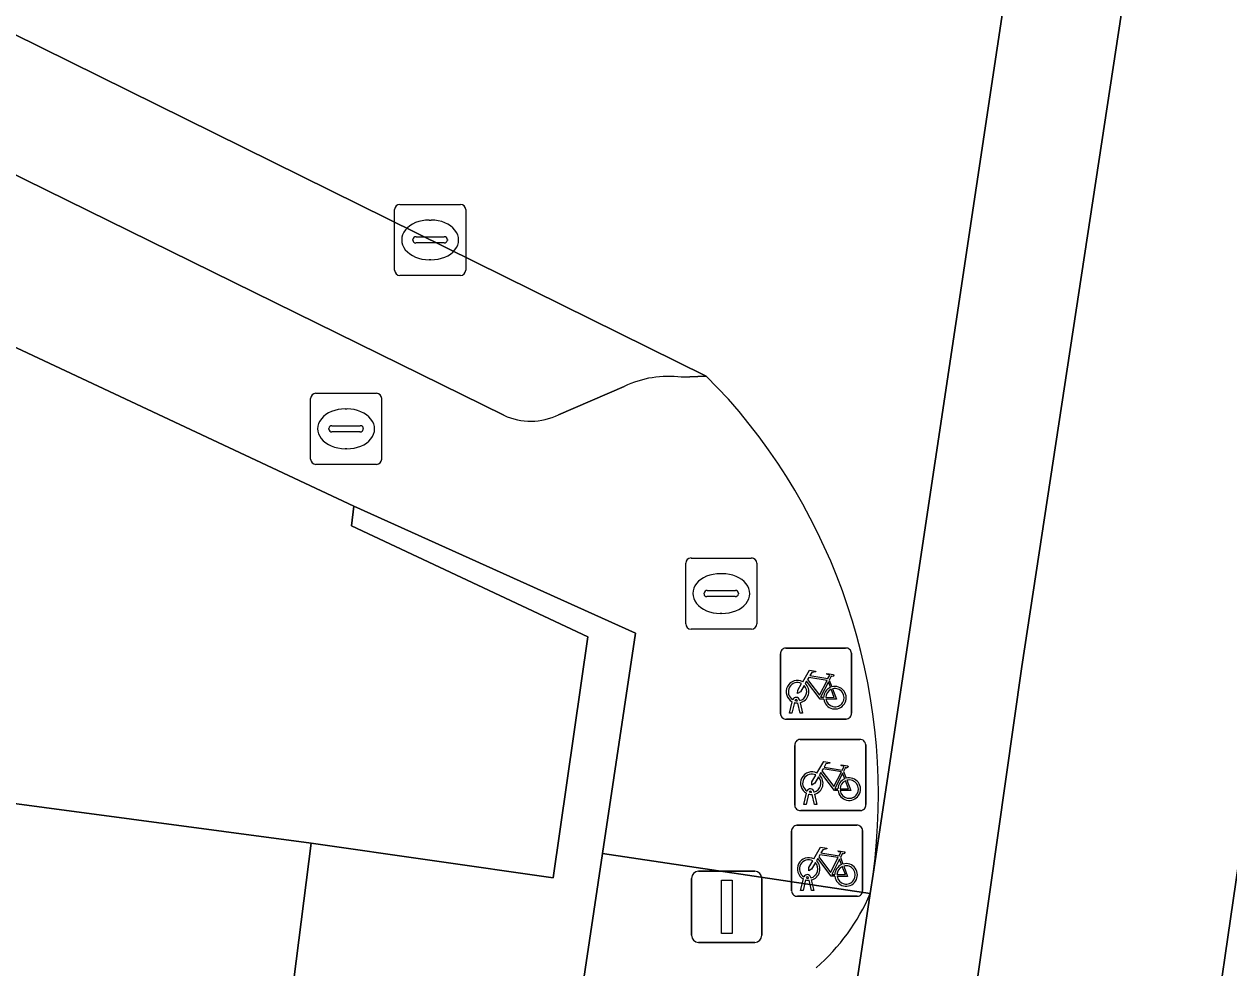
# Model space of a CAD drawing. Extents: x 160349 to 161355, y 381727 to 382854.
# Drawn here: x 160869.73 to 160886.69, y 382427.71 to 382440.99 of the extents above; entities that cross this region are included whole.
import ezdxf

# ---------------------------------------------------------------- set-up
doc = ezdxf.new("R2010")
doc.units = 0
for name, color, linetype in [('IMGEO_Brandkraan', 7, 'Continuous'), ('IMGEO_Fietsenrek', 7, 'Continuous'), ('IMGEO_Kolk', 7, 'Continuous'), ('IMGEO_Lichtmast', 7, 'Continuous'), ('IMGEO_Pand', 7, 'Continuous'), ('IMGEO_Parkeervlak_open', 7, 'Continuous'), ('IMGEO_Rijbaan_lokaal_gesloten', 7, 'Continuous'), ('IMGEO_Rijbaan_lokaal_open', 7, 'Continuous'), ('IMGEO_Voetpad_open', 7, 'Continuous')]:
    doc.layers.add(name, color=color, linetype=linetype)

msp = doc.modelspace()

# ---------------------------------------------------------------- linework, layer by layer
at = {"layer": 'IMGEO_Brandkraan'}
for p, q in [((160873.767, 382434.869), (160873.767, 382435.721)), ((160873.842, 382435.795), (160874.694, 382435.795)), ((160874.768, 382435.721), (160874.768, 382434.869)), ((160874.255, 382435.575), (160874.28, 382435.575)), ((160874.026, 382435.289), (160874.026, 382435.301)), ((160874.464, 382435.252), (160874.066, 382435.252)), ((160874.069, 382435.338), (160874.467, 382435.338)), ((160874.51, 382435.301), (160874.51, 382435.289)), ((160874.278, 382435.015), (160874.253, 382435.015)), ((160874.694, 382434.795), (160873.842, 382434.795)), ((160879.048, 382432.551), (160879.048, 382433.403)), ((160879.123, 382433.477), (160879.975, 382433.477)), ((160880.049, 382433.403), (160880.049, 382432.551)), ((160879.536, 382433.257), (160879.561, 382433.257)), ((160879.307, 382432.971), (160879.307, 382432.983)), ((160879.35, 382433.02), (160879.748, 382433.02)), ((160879.791, 382432.983), (160879.791, 382432.971)), ((160879.745, 382432.934), (160879.347, 382432.934)), ((160879.559, 382432.697), (160879.534, 382432.697)), ((160879.975, 382432.477), (160879.123, 382432.477))]:
    msp.add_line(p, q, dxfattribs=at)
for points in [[(160873.767, 382434.869), (160873.767, 382435.721)], [(160873.842, 382435.795), (160874.694, 382435.795)], [(160874.768, 382435.721), (160874.768, 382434.869)], [(160874.694, 382434.795), (160873.842, 382434.795)], [(160879.048, 382432.551), (160879.048, 382433.403)], [(160879.123, 382433.477), (160879.975, 382433.477)], [(160880.049, 382433.403), (160880.049, 382432.551)], [(160879.975, 382432.477), (160879.123, 382432.477)]]:
    msp.add_lwpolyline(points, dxfattribs=at)
for centre, radius, start, end in [((160873.844, 382435.719), 0.0765, 91.552, 178.448), ((160873.844, 382435.719), 0.0765, 91.552, 178.448), ((160874.692, 382435.719), 0.0765, 1.552, 88.448), ((160874.692, 382435.719), 0.0765, 1.552, 88.448), ((160874.066, 382435.298), 0.0403, 85.8775, 175.7526), ((160874.063, 382435.288), 0.0366, 178.938, 274.7102), ((160874.467, 382435.295), 0.043, 264.8664, 352.4533), ((160874.471, 382435.3), 0.0386, 1.7309, 96.639), ((160873.844, 382434.871), 0.0765, 181.552, 268.448), ((160873.844, 382434.871), 0.0765, 181.552, 268.448), ((160874.692, 382434.871), 0.0765, 271.552, 358.448), ((160874.692, 382434.871), 0.0765, 271.552, 358.448), ((160879.125, 382433.401), 0.0765, 91.552, 178.448), ((160879.125, 382433.401), 0.0765, 91.552, 178.448), ((160879.973, 382433.401), 0.0765, 1.552, 88.448), ((160879.973, 382433.401), 0.0765, 1.552, 88.448), ((160879.347, 382432.98), 0.0403, 85.8775, 175.7526), ((160879.752, 382432.982), 0.0386, 1.7309, 96.639), ((160879.344, 382432.97), 0.0366, 178.938, 274.7102), ((160879.748, 382432.977), 0.043, 264.8664, 352.4533), ((160879.125, 382432.553), 0.0765, 181.552, 268.448), ((160879.125, 382432.553), 0.0765, 181.552, 268.448), ((160879.973, 382432.553), 0.0765, 271.552, 358.448), ((160879.973, 382432.553), 0.0765, 271.552, 358.448)]:
    msp.add_arc(centre, radius, start, end, dxfattribs=at)
for centre, major_axis, ratio, start_param, end_param in [((160874.254, 382435.295), (-0.387, 0.002), 0.722429, 4.712389, 7.853982), ((160874.279, 382435.295), (-0.39, 0.002), 0.717154, 1.570796, 4.712389), ((160879.535, 382432.977), (-0.387, 0.002), 0.722429, 4.712389, 7.853982), ((160879.56, 382432.977), (-0.39, 0.002), 0.717154, 1.570796, 4.712389)]:
    msp.add_ellipse(centre, major_axis=major_axis, ratio=ratio, start_param=start_param, end_param=end_param, dxfattribs=at)
at = {"layer": 'IMGEO_Fietsenrek'}
for p, q in [((160880.382, 382431.286), (160880.382, 382432.127)), ((160880.382, 382432.127), (160880.382, 382431.286)), ((160880.457, 382432.211), (160881.298, 382432.211)), ((160881.298, 382432.211), (160880.457, 382432.211)), ((160881.382, 382432.136), (160881.382, 382431.295)), ((160881.382, 382431.295), (160881.382, 382432.136)), ((160881.069, 382431.76), (160881.105, 382431.665)), ((160880.509, 382431.295), (160880.548, 382431.455)), ((160880.62, 382431.467), (160880.619, 382431.471)), ((160880.651, 382431.478), (160880.652, 382431.471)), ((160880.543, 382431.295), (160880.509, 382431.295)), ((160880.578, 382431.443), (160880.543, 382431.295)), ((160880.661, 382431.295), (160880.627, 382431.437)), ((160880.659, 382431.441), (160880.694, 382431.295)), ((160880.694, 382431.295), (160880.661, 382431.295)), ((160881.307, 382431.211), (160880.466, 382431.211)), ((160880.466, 382431.211), (160881.307, 382431.211)), ((160880.583, 382429.999), (160880.583, 382430.84)), ((160880.583, 382430.84), (160880.583, 382429.999)), ((160880.658, 382430.924), (160881.499, 382430.924)), ((160881.499, 382430.924), (160880.658, 382430.924)), ((160881.583, 382430.849), (160881.583, 382430.008)), ((160881.583, 382430.008), (160881.583, 382430.849)), ((160881.27, 382430.473), (160881.306, 382430.378)), ((160880.71, 382430.008), (160880.749, 382430.168)), ((160880.779, 382430.156), (160880.744, 382430.008)), ((160880.821, 382430.18), (160880.82, 382430.184)), ((160880.862, 382430.008), (160880.828, 382430.15)), ((160880.852, 382430.191), (160880.853, 382430.184)), ((160880.86, 382430.154), (160880.895, 382430.008)), ((160881.508, 382429.924), (160880.667, 382429.924)), ((160880.667, 382429.924), (160881.508, 382429.924)), ((160880.744, 382430.008), (160880.71, 382430.008)), ((160880.895, 382430.008), (160880.862, 382430.008)), ((160880.539, 382428.792), (160880.539, 382429.633)), ((160880.539, 382429.633), (160880.539, 382428.792)), ((160880.614, 382429.717), (160881.455, 382429.717)), ((160881.455, 382429.717), (160880.614, 382429.717)), ((160881.539, 382429.642), (160881.539, 382428.801)), ((160881.539, 382428.801), (160881.539, 382429.642)), ((160881.226, 382429.266), (160881.262, 382429.171)), ((160880.666, 382428.801), (160880.705, 382428.961)), ((160880.735, 382428.949), (160880.7, 382428.801)), ((160880.777, 382428.973), (160880.776, 382428.977)), ((160880.818, 382428.801), (160880.784, 382428.943)), ((160880.808, 382428.984), (160880.809, 382428.977)), ((160880.816, 382428.947), (160880.851, 382428.801)), ((160880.7, 382428.801), (160880.666, 382428.801)), ((160880.851, 382428.801), (160880.818, 382428.801)), ((160881.464, 382428.717), (160880.623, 382428.717)), ((160880.623, 382428.717), (160881.464, 382428.717))]:
    msp.add_line(p, q, dxfattribs=at)
for points in [[(160880.695, 382431.737), (160880.79, 382431.901), (160880.876, 382431.887), (160880.878, 382431.878), (160880.822, 382431.867), (160880.795, 382431.822), (160881.051, 382431.781)], [(160881.038, 382431.756), (160880.781, 382431.797), (160880.764, 382431.768), (160880.931, 382431.548), (160881.038, 382431.756)], [(160881.051, 382431.781), (160881.076, 382431.83), (160881.07, 382431.834), (160881.047, 382431.838), (160881.035, 382431.845), (160881.034, 382431.848), (160881.036, 382431.853), (160881.131, 382431.838), (160881.133, 382431.828), (160881.123, 382431.815), (160881.111, 382431.809), (160881.097, 382431.815), (160881.069, 382431.76)], [(160880.716, 382431.685), (160880.664, 382431.595), (160880.624, 382431.57), (160880.625, 382431.617), (160880.68, 382431.711)], [(160880.991, 382431.493), (160880.941, 382431.493), (160880.75, 382431.744), (160880.731, 382431.712)], [(160881.086, 382431.658), (160881.056, 382431.735), (160880.947, 382431.517), (160880.99, 382431.517)], [(160881.02, 382431.517), (160881.14, 382431.516), (160881.096, 382431.63)], [(160881.116, 382431.637), (160881.171, 382431.492), (160881.021, 382431.492)], [(160880.896, 382430.45), (160880.991, 382430.614), (160881.077, 382430.6), (160881.079, 382430.591), (160881.023, 382430.58), (160880.996, 382430.535), (160881.252, 382430.494)], [(160881.192, 382430.206), (160881.142, 382430.206), (160880.951, 382430.457), (160880.932, 382430.425)], [(160881.239, 382430.469), (160880.982, 382430.51), (160880.965, 382430.481), (160881.132, 382430.261), (160881.239, 382430.469)], [(160881.287, 382430.371), (160881.257, 382430.448), (160881.148, 382430.23), (160881.191, 382430.23)], [(160881.252, 382430.494), (160881.277, 382430.543), (160881.271, 382430.547), (160881.248, 382430.551), (160881.236, 382430.558), (160881.235, 382430.561), (160881.237, 382430.566), (160881.332, 382430.551), (160881.334, 382430.541), (160881.324, 382430.528), (160881.312, 382430.522), (160881.298, 382430.528), (160881.27, 382430.473)], [(160880.917, 382430.398), (160880.865, 382430.308), (160880.825, 382430.283), (160880.826, 382430.33), (160880.881, 382430.424)], [(160881.221, 382430.23), (160881.341, 382430.229), (160881.297, 382430.343)], [(160881.317, 382430.35), (160881.372, 382430.205), (160881.222, 382430.205)], [(160880.852, 382429.243), (160880.947, 382429.407), (160881.033, 382429.393), (160881.035, 382429.384), (160880.979, 382429.373), (160880.952, 382429.328), (160881.208, 382429.287)], [(160881.148, 382428.999), (160881.098, 382428.999), (160880.907, 382429.25), (160880.888, 382429.218)], [(160881.195, 382429.262), (160880.938, 382429.303), (160880.921, 382429.274), (160881.088, 382429.054), (160881.195, 382429.262)], [(160881.208, 382429.287), (160881.233, 382429.336), (160881.227, 382429.34), (160881.204, 382429.344), (160881.192, 382429.351), (160881.191, 382429.354), (160881.193, 382429.359), (160881.288, 382429.344), (160881.29, 382429.334), (160881.28, 382429.321), (160881.268, 382429.315), (160881.254, 382429.321), (160881.226, 382429.266)], [(160880.873, 382429.191), (160880.821, 382429.101), (160880.781, 382429.076), (160880.782, 382429.123), (160880.837, 382429.217)], [(160881.243, 382429.164), (160881.213, 382429.241), (160881.104, 382429.023), (160881.147, 382429.023)], [(160881.177, 382429.023), (160881.297, 382429.022), (160881.253, 382429.136)], [(160881.273, 382429.143), (160881.328, 382428.998), (160881.178, 382428.998)]]:
    msp.add_lwpolyline(points, dxfattribs=at)
for centre, radius, start, end in [((160880.46, 382432.133), 0.0779, 92.4484, 184.2845), ((160880.46, 382432.133), 0.0779, 92.4484, 184.2845), ((160881.304, 382432.133), 0.0779, 2.4484, 94.2845), ((160881.304, 382432.133), 0.0779, 2.4484, 94.2845), ((160880.622, 382431.596), 0.159, 62.6766, 242.1369), ((160880.622, 382431.596), 0.129, 63.3192, 238.903), ((160880.622, 382431.596), 0.129, 283.6043, 43.4302), ((160880.622, 382431.596), 0.159, 283.5766, 46.6042), ((160881.149, 382431.512), 0.159, 113.3408, 178.3217), ((160881.149, 382431.512), 0.159, 187.0065, 105.7708), ((160881.149, 382431.512), 0.129, 113.923, 177.9556), ((160881.149, 382431.512), 0.129, 188.6715, 104.5883), ((160880.602, 382431.467), 0.0499, 12.8025, 158.6934), ((160880.602, 382431.467), 0.0174, 12.8025, 163.4502), ((160880.622, 382431.596), 0.129, 253.415, 269.0204), ((160880.46, 382431.289), 0.0779, 182.4484, 274.2845), ((160880.46, 382431.289), 0.0779, 182.4484, 274.2845), ((160880.622, 382431.596), 0.159, 253.9967, 271.7867), ((160881.304, 382431.289), 0.0779, 272.4484, 4.2845), ((160881.304, 382431.289), 0.0779, 272.4484, 4.2845), ((160880.661, 382430.846), 0.0779, 92.4484, 184.2845), ((160880.661, 382430.846), 0.0779, 92.4484, 184.2845), ((160881.505, 382430.846), 0.0779, 2.4484, 94.2845), ((160881.505, 382430.846), 0.0779, 2.4484, 94.2845), ((160880.823, 382430.309), 0.159, 62.6766, 242.1369), ((160880.823, 382430.309), 0.129, 63.3192, 238.903), ((160880.823, 382430.309), 0.129, 283.6043, 43.4302), ((160880.823, 382430.309), 0.159, 283.5766, 46.6042), ((160881.35, 382430.225), 0.159, 113.3408, 178.3217), ((160881.35, 382430.225), 0.159, 187.0065, 105.7708), ((160881.35, 382430.225), 0.129, 113.923, 177.9556), ((160881.35, 382430.225), 0.129, 188.6715, 104.5883), ((160880.803, 382430.18), 0.0499, 12.8025, 158.6934), ((160880.823, 382430.309), 0.159, 253.9967, 271.7867), ((160880.803, 382430.18), 0.0174, 12.8025, 163.4502), ((160880.823, 382430.309), 0.129, 253.415, 269.0204), ((160880.661, 382430.002), 0.0779, 182.4484, 274.2845), ((160880.661, 382430.002), 0.0779, 182.4484, 274.2845), ((160881.505, 382430.002), 0.0779, 272.4484, 4.2845), ((160881.505, 382430.002), 0.0779, 272.4484, 4.2845), ((160880.617, 382429.639), 0.0779, 92.4484, 184.2845), ((160880.617, 382429.639), 0.0779, 92.4484, 184.2845), ((160881.461, 382429.639), 0.0779, 2.4484, 94.2845), ((160881.461, 382429.639), 0.0779, 2.4484, 94.2845), ((160880.779, 382429.102), 0.159, 62.6766, 242.1369), ((160880.779, 382429.102), 0.129, 63.3192, 238.903), ((160880.779, 382429.102), 0.129, 283.6043, 43.4302), ((160880.779, 382429.102), 0.159, 283.5766, 46.6042), ((160881.306, 382429.018), 0.159, 113.3408, 178.3217), ((160881.306, 382429.018), 0.159, 187.0065, 105.7708), ((160881.306, 382429.018), 0.129, 113.923, 177.9556), ((160881.306, 382429.018), 0.129, 188.6715, 104.5883), ((160880.759, 382428.973), 0.0499, 12.8025, 158.6934), ((160880.779, 382429.102), 0.159, 253.9967, 271.7867), ((160880.759, 382428.973), 0.0174, 12.8025, 163.4502), ((160880.779, 382429.102), 0.129, 253.415, 269.0204), ((160880.617, 382428.795), 0.0779, 182.4484, 274.2845), ((160880.617, 382428.795), 0.0779, 182.4484, 274.2845), ((160881.461, 382428.795), 0.0779, 272.4484, 4.2845), ((160881.461, 382428.795), 0.0779, 272.4484, 4.2845)]:
    msp.add_arc(centre, radius, start, end, dxfattribs=at)
at = {"layer": 'IMGEO_Kolk'}
for p, q in [((160875.025, 382438.453), (160875.877, 382438.453)), ((160874.95, 382437.527), (160874.95, 382438.379)), ((160875.438, 382438.233), (160875.463, 382438.233)), ((160875.951, 382438.379), (160875.951, 382437.527)), ((160875.209, 382437.947), (160875.209, 382437.959)), ((160875.647, 382437.91), (160875.249, 382437.91)), ((160875.252, 382437.996), (160875.65, 382437.996)), ((160875.693, 382437.959), (160875.693, 382437.947)), ((160875.461, 382437.673), (160875.436, 382437.673)), ((160875.877, 382437.453), (160875.025, 382437.453))]:
    msp.add_line(p, q, dxfattribs=at)
for points in [[(160875.025, 382438.453), (160875.877, 382438.453)], [(160874.95, 382437.527), (160874.95, 382438.379)], [(160875.951, 382438.379), (160875.951, 382437.527)], [(160875.877, 382437.453), (160875.025, 382437.453)]]:
    msp.add_lwpolyline(points, dxfattribs=at)
for centre, radius, start, end in [((160875.027, 382438.377), 0.0765, 91.552, 178.448), ((160875.027, 382438.377), 0.0765, 91.552, 178.448), ((160875.875, 382438.377), 0.0765, 1.552, 88.448), ((160875.875, 382438.377), 0.0765, 1.552, 88.448), ((160875.249, 382437.956), 0.0403, 85.8775, 175.7526), ((160875.246, 382437.946), 0.0366, 178.938, 274.7102), ((160875.65, 382437.953), 0.043, 264.8664, 352.4533), ((160875.654, 382437.958), 0.0386, 1.7309, 96.639), ((160875.027, 382437.529), 0.0765, 181.552, 268.448), ((160875.027, 382437.529), 0.0765, 181.552, 268.448), ((160875.875, 382437.529), 0.0765, 271.552, 358.448), ((160875.875, 382437.529), 0.0765, 271.552, 358.448)]:
    msp.add_arc(centre, radius, start, end, dxfattribs=at)
for centre, major_axis, ratio, start_param, end_param in [((160875.437, 382437.953), (-0.387, 0.002), 0.722429, 4.712389, 7.853982), ((160875.462, 382437.953), (-0.39, 0.002), 0.717154, 1.570796, 4.712389)]:
    msp.add_ellipse(centre, major_axis=major_axis, ratio=ratio, start_param=start_param, end_param=end_param, dxfattribs=at)
at = {"layer": 'IMGEO_Lichtmast'}
for p, q in [((160879.13, 382428.169), (160879.13, 382428.969)), ((160879.13, 382428.969), (160879.13, 382428.169)), ((160879.23, 382429.069), (160880.02, 382429.069)), ((160880.02, 382429.069), (160879.23, 382429.069)), ((160880.12, 382428.969), (160880.12, 382428.169)), ((160880.12, 382428.169), (160880.12, 382428.969)), ((160880.02, 382428.069), (160879.23, 382428.069)), ((160879.23, 382428.069), (160880.02, 382428.069))]:
    msp.add_line(p, q, dxfattribs=at)
msp.add_lwpolyline([(160879.55, 382428.944), (160879.7, 382428.944), (160879.7, 382428.194), (160879.55, 382428.194), (160879.55, 382428.944)], dxfattribs=at)
for centre, start, end in [((160879.23, 382428.969), 90, 180), ((160879.23, 382428.969), 90, 180), ((160880.02, 382428.969), 0, 90), ((160880.02, 382428.969), 360, 90), ((160879.23, 382428.169), 180, 270), ((160879.23, 382428.169), 180, 270), ((160880.02, 382428.169), 270, 0), ((160880.02, 382428.169), 270, 0)]:
    msp.add_arc(centre, 0.1, start, end, dxfattribs=at)
at = {"layer": 'IMGEO_Pand'}
for points in [[(160877.181, 382428.975), (160877.67, 382432.369), (160874.342, 382433.93), (160874.377, 382434.208), (160866.106, 382438.084), (160865.53, 382433.526), (160858.701, 382434.532), (160857.365, 382431.653), (160873.776, 382429.466)], [(160873.776, 382429.466), (160857.365, 382431.653), (160856.39, 382429.554), (160858.62, 382429.248), (160858.489, 382428.298), (160862.273, 382427.785), (160861.935, 382425.121), (160873.046, 382423.712)]]:
    msp.add_lwpolyline(points, close=True, dxfattribs=at)
at = {"layer": 'IMGEO_Parkeervlak_open'}
for points in [[(160878.988, 382436.022), (160879.336, 382436.034), (160854.094, 382448.508), (160840.591, 382455.134), (160837.442, 382456.68), (160821.012, 382464.742)], [(160822.504, 382462.052), (160826.688, 382459.995), (160829.974, 382458.379), (160845.993, 382450.503), (160849.17, 382448.941), (160861.925, 382442.669), (160862.38, 382443.557), (160863.432, 382443.036), (160863.008, 382442.118), (160876.49, 382435.486)], [(160877.259, 382435.493), (160878.181, 382435.892)], [(160878.312, 382405.748), (160879.045, 382410.779), (160880.13, 382418.151), (160880.898, 382423.426), (160881.202, 382425.818), (160881.647, 382428.757)]]:
    msp.add_lwpolyline(points, dxfattribs=at)
for centre, radius, start, end in [((160878.806, 382434.583), 1.45, 82.7847, 115.5176), ((160876.867, 382436.281), 0.88, 244.5984, 296.4447), ((160878.953, 382429.915), 2.932, 311.2385, 336.7393)]:
    msp.add_arc(centre, radius, start, end, dxfattribs=at)
at = {"layer": 'IMGEO_Rijbaan_lokaal_gesloten'}
for points in [[(160885.854, 382456.356), (160885.223, 382452.521), (160884.594, 382448.404), (160881.688, 382429.028), (160881.647, 382428.757), (160881.202, 382425.818), (160880.898, 382423.426), (160880.13, 382418.151), (160879.045, 382410.779), (160878.312, 382405.748), (160878.277, 382405.504), (160877.814, 382402.326), (160877.633, 382401.041), (160876.858, 382395.532), (160876.585, 382393.594), (160876.163, 382391.049), (160875.148, 382384.925), (160874.712, 382382.293), (160873.06, 382374.355)], [(160870.943, 382366.742), (160870.039, 382363.675), (160871.535, 382363.229), (160871.549, 382363.225), (160872.864, 382367.516), (160875.093, 382376.203), (160878.093, 382391.995), (160879.468, 382401.203), (160881.177, 382413.62), (160883.781, 382431.953), (160885.906, 382445.891), (160887.065, 382452.22)], [(160887.065, 382452.22), (160885.906, 382445.891), (160883.781, 382431.953), (160881.177, 382413.62), (160879.468, 382401.203), (160878.093, 382391.995), (160875.093, 382376.203), (160872.864, 382367.516), (160871.549, 382363.225), (160874.812, 382362.252), (160876.305, 382367.268), (160878.01, 382373.759), (160879.223, 382378.677), (160880.076, 382382.874), (160881.485, 382391.022), (160882.6, 382398.989), (160883.453, 382405.054), (160885.584, 382420.595), (160889.059, 382444.497), (160890.141, 382451.415)], [(160889.059, 382444.497), (160885.584, 382420.595), (160883.453, 382405.054), (160882.6, 382398.989), (160881.485, 382391.022), (160880.076, 382382.874), (160879.223, 382378.677), (160878.01, 382373.759), (160876.305, 382367.268), (160874.812, 382362.252), (160876.154, 382361.855), (160878.135, 382368.511), (160880.919, 382380.402), (160883.026, 382393.026), (160884.389, 382400.707), (160885.402, 382408.232), (160887.753, 382425.309)]]:
    msp.add_lwpolyline(points, dxfattribs=at)
at = {"layer": 'IMGEO_Rijbaan_lokaal_open'}
for points in [[(160876.968, 382443.36), (160875.713, 382443.5), (160874.98, 382443.774), (160861.02, 382450.667), (160842.825, 382459.616), (160840.591, 382455.134), (160854.094, 382448.508), (160879.336, 382436.034), (160879.651, 382435.711)], [(160881.688, 382429.028), (160884.594, 382448.404)]]:
    msp.add_lwpolyline(points, dxfattribs=at)
msp.add_arc((160873.348, 382430.138), 8.413, 352.4184, 41.4843, dxfattribs=at)
at = {"layer": 'IMGEO_Voetpad_open'}
for points in [[(160876.49, 382435.486), (160863.008, 382442.118), (160863.432, 382443.036), (160862.38, 382443.557), (160861.925, 382442.669), (160849.17, 382448.941), (160848.711, 382448.008), (160845.534, 382449.57), (160845.993, 382450.503), (160829.974, 382458.379), (160829.515, 382457.446), (160826.229, 382459.062), (160826.688, 382459.995), (160822.504, 382462.052)], [(160829.57, 382455.741), (160833.366, 382453.82), (160838.485, 382451.23), (160839.752, 382450.552), (160844.97, 382447.935), (160847.503, 382446.867), (160850.382, 382445.498), (160850.234, 382445.187), (160853.11, 382443.819), (160854.209, 382443.296), (160854.36, 382443.615), (160859.705, 382441.072), (160860.757, 382440.591), (160866.106, 382438.084), (160874.377, 382434.208), (160878.34, 382432.421), (160877.876, 382429.319), (160881.647, 382428.757), (160881.688, 382429.028)], [(160879.651, 382435.711), (160879.336, 382436.034), (160878.988, 382436.022)], [(160878.181, 382435.892), (160877.259, 382435.493)], [(160881.647, 382428.757), (160877.876, 382429.319), (160875.211, 382411.49), (160870.226, 382382.815), (160869.032, 382377.343), (160867.643, 382370.512), (160865.485, 382363.027), (160864.432, 382359.377)]]:
    msp.add_lwpolyline(points, dxfattribs=at)
msp.add_lwpolyline([(160877.876, 382429.319), (160878.34, 382432.421), (160874.377, 382434.208), (160874.342, 382433.93), (160877.67, 382432.369), (160877.181, 382428.975), (160873.776, 382429.466), (160873.046, 382423.712), (160872.346, 382418.197), (160871.595, 382412.277), (160875.211, 382411.49)], close=True, dxfattribs=at)
for centre, radius, start, end in [((160878.806, 382434.583), 1.45, 82.7847, 115.5176), ((160873.348, 382430.138), 8.413, 352.4184, 41.4843), ((160876.867, 382436.281), 0.88, 244.5984, 296.4447), ((160878.953, 382429.915), 2.932, 311.2385, 336.7393)]:
    msp.add_arc(centre, radius, start, end, dxfattribs=at)

doc.saveas('drawing.dxf')
